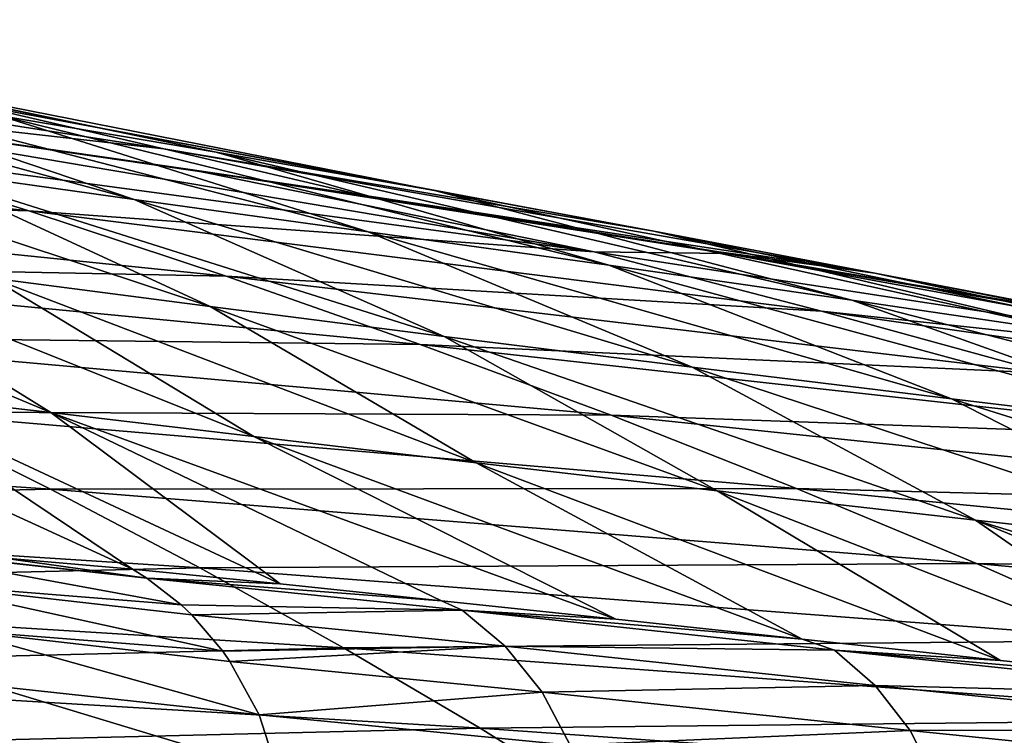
# Model space of a CAD drawing. Header units: metres. Extents: x -150 to 310, y -128 to 84.
# Tile 451 of 465: x 270.22 to 273.83, y 50.29 to 52.92. Entities that reach past the tile are written whole.
import ezdxf

# ---------------------------------------------------------------- set-up
doc = ezdxf.new("R2010")
doc.units = ezdxf.units.M
doc.layers.add('solid_26009703_SW0001_01', color=7, linetype='CONTINUOUS')

msp = doc.modelspace()

# ---------------------------------------------------------------- linework, layer by layer
at = {"layer": 'solid_26009703_SW0001_01'}
for points in [[(270.940338, 52.430573, 144.501938), (268.611328, 52.915535, 144.708038), (269.319122, 52.766434, 145.949661)], [(270.940338, 52.430573, 144.501938), (270.142792, 52.564358, 143.342056), (268.611328, 52.915535, 144.708038)], [(270.748474, 52.442963, 148.485397), (268.146423, 52.844841, 148.881516), (268.772705, 52.665104, 150.230408)], [(270.748474, 52.442963, 148.485397), (270.030579, 52.608498, 147.212433), (268.146423, 52.844841, 148.881516)], [(270.638977, 52.256481, 140.928513), (268.588593, 52.812824, 141.024689), (269.35437, 52.691349, 142.187897)], [(270.638977, 52.256481, 140.928513), (269.820313, 52.371338, 139.759811), (268.588593, 52.812824, 141.024689)], [(271.740448, 52.289467, 145.673691), (269.319122, 52.766434, 145.949661), (270.030579, 52.608498, 147.212433)], [(271.740448, 52.289467, 145.673691), (270.940338, 52.430573, 144.501938), (269.319122, 52.766434, 145.949661)], [(271.496338, 52.138081, 142.062576), (269.35437, 52.691349, 142.187897), (270.142792, 52.564358, 143.342056)], [(271.496338, 52.138081, 142.062576), (270.638977, 52.256481, 140.928513), (269.35437, 52.691349, 142.187897)], [(268.772705, 52.665104, 150.230408), (268.8974, 52.644192, 150.267456), (270.84491, 52.366287, 149.92337)], [(271.468262, 52.274178, 149.750504), (268.772705, 52.665104, 150.230408), (270.84491, 52.366287, 149.92337)], [(270.748474, 52.442963, 148.485397), (268.772705, 52.665104, 150.230408), (271.468262, 52.274178, 149.750504)], [(268.8974, 52.644192, 150.267456), (269.524078, 52.442993, 151.791946), (272.324829, 52.064793, 151.213287)], [(270.84491, 52.366287, 149.92337), (268.8974, 52.644192, 150.267456), (272.324829, 52.064793, 151.213287)], [(272.544006, 52.141338, 146.854263), (270.030579, 52.608498, 147.212433), (270.748474, 52.442963, 148.485397)], [(272.544006, 52.141338, 146.854263), (271.740448, 52.289467, 145.673691), (270.030579, 52.608498, 147.212433)], [(272.378418, 52.015656, 143.172775), (270.142792, 52.564358, 143.342056), (270.940338, 52.430573, 144.501938)], [(272.378418, 52.015656, 143.172775), (271.496338, 52.138081, 142.062576), (270.142792, 52.564358, 143.342056)], [(270.253204, 52.214951, 153.325836), (267.351959, 52.532513, 153.908463), (267.972015, 52.283241, 155.541641)], [(269.524078, 52.442993, 151.791946), (267.351959, 52.532513, 153.908463), (270.253204, 52.214951, 153.325836)], [(270.917633, 51.864273, 138.471924), (269.048737, 52.481876, 138.553299), (269.820313, 52.371338, 139.759811)], [(270.917633, 51.864273, 138.471924), (270.118347, 51.968159, 137.222641), (269.048737, 52.481876, 138.553299)], [(272.324829, 52.064793, 151.213287), (269.524078, 52.442993, 151.791946), (270.253204, 52.214951, 153.325836)], [(273.354034, 51.987133, 148.036224), (270.748474, 52.442963, 148.485397), (271.468262, 52.274178, 149.750504)], [(273.354034, 51.987133, 148.036224), (272.544006, 52.141338, 146.854263), (270.748474, 52.442963, 148.485397)], [(273.27005, 51.888443, 144.271484), (270.940338, 52.430573, 144.501938), (271.740448, 52.289467, 145.673691)], [(273.27005, 51.888443, 144.271484), (272.378418, 52.015656, 143.172775), (270.940338, 52.430573, 144.501938)], [(271.775452, 51.755116, 139.671967), (269.820313, 52.371338, 139.759811), (270.638977, 52.256481, 140.928513)], [(271.775452, 51.755116, 139.671967), (270.917633, 51.864273, 138.471924), (269.820313, 52.371338, 139.759811)], [(272.808746, 52.058723, 149.542679), (270.84491, 52.366287, 149.92337), (272.324829, 52.064793, 151.213287)], [(271.468262, 52.274178, 149.750504), (270.84491, 52.366287, 149.92337), (272.808746, 52.058723, 149.542679)], [(270.976593, 51.97546, 154.880783), (267.972015, 52.283241, 155.541641), (268.581665, 52.023979, 157.187851)], [(270.253204, 52.214951, 153.325836), (267.972015, 52.283241, 155.541641), (270.976593, 51.97546, 154.880783)], [(272.684448, 51.64225, 140.82225), (270.638977, 52.256481, 140.928513), (271.496338, 52.138081, 142.062576)], [(272.684448, 51.64225, 140.82225), (271.775452, 51.755116, 139.671967), (270.638977, 52.256481, 140.928513)], [(272.781677, 52.064888, 149.493668), (271.468262, 52.274178, 149.750504), (272.808746, 52.058723, 149.542679)], [(273.354034, 51.987133, 148.036224), (271.468262, 52.274178, 149.750504), (272.781677, 52.064888, 149.493668)], [(274.163788, 51.756119, 145.365112), (271.740448, 52.289467, 145.673691), (272.544006, 52.141338, 146.854263)], [(274.163788, 51.756119, 145.365112), (273.27005, 51.888443, 144.271484), (271.740448, 52.289467, 145.673691)], [(273.158569, 51.848217, 152.653336), (270.253204, 52.214951, 153.325836), (270.976593, 51.97546, 154.880783)], [(272.324829, 52.064793, 151.213287), (270.253204, 52.214951, 153.325836), (273.158569, 51.848217, 152.653336)], [(270.333344, 51.475872, 134.461456), (268.711975, 52.154617, 134.584213), (269.382446, 52.065353, 135.925766)], [(270.333344, 51.475872, 134.461456), (269.662628, 51.553303, 133.060074), (268.711975, 52.154617, 134.584213)], [(273.635529, 51.526943, 141.924088), (271.496338, 52.138081, 142.062576), (272.378418, 52.015656, 143.172775)], [(273.635529, 51.526943, 141.924088), (272.684448, 51.64225, 140.82225), (271.496338, 52.138081, 142.062576)], [(275.060516, 51.618828, 146.453766), (272.544006, 52.141338, 146.854263), (273.354034, 51.987133, 148.036224)], [(275.060516, 51.618828, 146.453766), (274.163788, 51.756119, 145.365112), (272.544006, 52.141338, 146.854263)], [(271.077454, 51.388393, 135.820175), (269.382446, 52.065353, 135.925766), (270.118347, 51.968159, 137.222641)], [(271.077454, 51.388393, 135.820175), (270.333344, 51.475872, 134.461456), (269.382446, 52.065353, 135.925766)], [(275.130005, 51.635715, 150.55722), (272.324829, 52.064793, 151.213287), (273.158569, 51.848217, 152.653336)], [(272.808746, 52.058723, 149.542679), (272.324829, 52.064793, 151.213287), (275.130005, 51.635715, 150.55722)], [(272.781677, 52.064888, 149.493668), (272.808746, 52.058723, 149.542679), (274.792419, 51.720226, 149.123901)], [(274.171631, 51.830002, 149.205505), (272.781677, 52.064888, 149.493668), (274.792419, 51.720226, 149.123901)], [(273.354034, 51.987133, 148.036224), (272.781677, 52.064888, 149.493668), (274.171631, 51.830002, 149.205505)], [(274.792419, 51.720226, 149.123901), (272.808746, 52.058723, 149.542679), (275.130005, 51.635715, 150.55722)], [(271.687439, 51.725815, 156.453125), (268.581665, 52.023979, 157.187851), (269.182373, 51.755375, 158.839203)], [(270.976593, 51.97546, 154.880783), (268.581665, 52.023979, 157.187851), (271.687439, 51.725815, 156.453125)], [(274.613129, 51.409286, 142.985672), (272.378418, 52.015656, 143.172775), (273.27005, 51.888443, 144.271484)], [(274.613129, 51.409286, 142.985672), (273.635529, 51.526943, 141.924088), (272.378418, 52.015656, 143.172775)], [(271.892578, 51.292408, 137.129517), (270.118347, 51.968159, 137.222641), (270.917633, 51.864273, 138.471924)], [(271.892578, 51.292408, 137.129517), (271.077454, 51.388393, 135.820175), (270.118347, 51.968159, 137.222641)], [(273.985229, 51.620022, 154.118027), (270.976593, 51.97546, 154.880783), (271.687439, 51.725815, 156.453125)], [(273.158569, 51.848217, 152.653336), (270.976593, 51.97546, 154.880783), (273.985229, 51.620022, 154.118027)], [(275.963501, 51.4772, 147.533981), (273.354034, 51.987133, 148.036224), (274.171631, 51.830002, 149.205505)], [(275.963501, 51.4772, 147.533981), (275.060516, 51.618828, 146.453766), (273.354034, 51.987133, 148.036224)], [(272.776154, 51.189465, 138.382858), (270.917633, 51.864273, 138.471924), (271.775452, 51.755116, 139.671967)], [(272.776154, 51.189465, 138.382858), (271.892578, 51.292408, 137.129517), (270.917633, 51.864273, 138.471924)], [(275.600494, 51.289112, 144.016678), (273.27005, 51.888443, 144.271484), (274.163788, 51.756119, 145.365112)], [(275.600494, 51.289112, 144.016678), (274.613129, 51.409286, 142.985672), (273.27005, 51.888443, 144.271484)], [(276.068481, 51.432129, 151.8909), (273.158569, 51.848217, 152.653336), (273.985229, 51.620022, 154.118027)], [(275.130005, 51.635715, 150.55722), (273.158569, 51.848217, 152.653336), (276.068481, 51.432129, 151.8909)], [(272.387604, 51.466301, 158.035034), (269.182373, 51.755375, 158.839203), (269.765625, 51.478985, 160.489578)], [(271.687439, 51.725815, 156.453125), (269.182373, 51.755375, 158.839203), (272.387604, 51.466301, 158.035034)], [(273.722778, 51.081402, 139.575806), (271.775452, 51.755116, 139.671967), (272.684448, 51.64225, 140.82225)], [(273.722778, 51.081402, 139.575806), (272.776154, 51.189465, 138.382858), (271.775452, 51.755116, 139.671967)], [(274.79715, 51.381477, 155.605118), (271.687439, 51.725815, 156.453125), (272.387604, 51.466301, 158.035034)], [(273.985229, 51.620022, 154.118027), (271.687439, 51.725815, 156.453125), (274.79715, 51.381477, 155.605118)], [(270.632629, 50.902348, 131.870728), (269.067657, 51.619164, 131.622803), (269.662628, 51.553303, 133.060074)], [(270.632629, 50.902348, 131.870728), (270.15274, 50.944469, 130.700729), (269.067657, 51.619164, 131.622803)], [(274.724548, 50.970318, 140.705933), (272.684448, 51.64225, 140.82225), (273.635529, 51.526943, 141.924088)], [(274.724548, 50.970318, 140.705933), (273.722778, 51.081402, 139.575806), (272.684448, 51.64225, 140.82225)], [(271.174194, 50.848373, 133.030624), (269.662628, 51.553303, 133.060074), (270.333344, 51.475872, 134.461456)], [(271.174194, 50.848373, 133.030624), (270.632629, 50.902348, 131.870728), (269.662628, 51.553303, 133.060074)], [(275.771576, 50.858036, 141.772446), (273.635529, 51.526943, 141.924088), (274.613129, 51.409286, 142.985672)], [(275.771576, 50.858036, 141.772446), (274.724548, 50.970318, 140.705933), (273.635529, 51.526943, 141.924088)], [(269.765625, 51.478985, 160.489578), (266.939606, 51.42654, 162.915573), (270.332062, 51.195755, 162.131104)], [(273.067169, 51.198437, 159.621155), (269.765625, 51.478985, 160.489578), (270.332062, 51.195755, 162.131104)], [(272.387604, 51.466301, 158.035034), (269.765625, 51.478985, 160.489578), (273.067169, 51.198437, 159.621155)], [(272.404388, 50.719025, 135.268097), (270.333344, 51.475872, 134.461456), (271.077454, 51.388393, 135.820175)], [(271.765472, 50.786926, 134.164795), (271.174194, 50.848373, 133.030624), (270.333344, 51.475872, 134.461456)], [(272.404388, 50.719025, 135.268097), (271.765472, 50.786926, 134.164795), (270.333344, 51.475872, 134.461456)], [(275.596497, 51.132477, 157.106918), (272.387604, 51.466301, 158.035034), (273.067169, 51.198437, 159.621155)], [(274.79715, 51.381477, 155.605118), (272.387604, 51.466301, 158.035034), (275.596497, 51.132477, 157.106918)], [(270.332062, 51.195755, 162.131104), (266.939606, 51.42654, 162.915573), (267.39682, 51.132454, 164.586227)], [(273.088043, 50.645672, 136.33403), (271.077454, 51.388393, 135.820175), (271.892578, 51.292408, 137.129517)], [(273.088043, 50.645672, 136.33403), (272.404388, 50.719025, 135.268097), (271.077454, 51.388393, 135.820175)], [(273.81427, 50.567879, 137.357864), (271.892578, 51.292408, 137.129517), (272.776154, 51.189465, 138.382858)], [(273.81427, 50.567879, 137.357864), (273.088043, 50.645672, 136.33403), (271.892578, 51.292408, 137.129517)], [(270.332062, 51.195755, 162.131104), (267.39682, 51.132454, 164.586227), (270.879791, 50.907177, 163.757248)], [(273.067169, 51.198437, 159.621155), (270.332062, 51.195755, 162.131104), (273.726929, 50.922852, 161.203842)], [(273.726929, 50.922852, 161.203842), (270.332062, 51.195755, 162.131104), (270.879791, 50.907177, 163.757248)], [(274.583923, 50.486568, 138.340317), (272.776154, 51.189465, 138.382858), (273.722778, 51.081402, 139.575806)], [(274.583923, 50.486568, 138.340317), (273.81427, 50.567879, 137.357864), (272.776154, 51.189465, 138.382858)], [(276.371948, 50.874481, 158.618942), (273.067169, 51.198437, 159.621155), (273.726929, 50.922852, 161.203842)], [(275.596497, 51.132477, 157.106918), (273.067169, 51.198437, 159.621155), (276.371948, 50.874481, 158.618942)], [(270.879791, 50.907177, 163.757248), (267.39682, 51.132454, 164.586227), (267.836304, 50.835316, 166.229904)], [(276.225128, 50.32151, 140.163193), (273.722778, 51.081402, 139.575806), (274.724548, 50.970318, 140.705933)], [(275.391693, 50.403637, 139.278336), (274.583923, 50.486568, 138.340317), (273.722778, 51.081402, 139.575806)], [(276.225128, 50.32151, 140.163193), (275.391693, 50.403637, 139.278336), (273.722778, 51.081402, 139.575806)], [(270.685516, 50.869373, 131.845596), (269.65741, 50.983028, 129.321198), (269.709229, 50.979301, 129.475327)], [(270.685516, 50.869373, 131.845596), (270.811249, 50.771458, 131.784973), (269.65741, 50.983028, 129.321198)], [(269.834534, 50.850452, 129.254044), (269.65741, 50.983028, 129.321198), (270.811249, 50.771458, 131.784973)], [(270.685516, 50.869373, 131.845596), (269.709229, 50.979301, 129.475327), (270.15274, 50.944469, 130.700729)], [(270.685516, 50.869373, 131.845596), (270.15274, 50.944469, 130.700729), (270.632629, 50.902348, 131.870728)], [(273.726929, 50.922852, 161.203842), (270.879791, 50.907177, 163.757248), (274.364716, 50.640816, 162.77742)], [(277.124573, 50.607754, 160.133774), (273.726929, 50.922852, 161.203842), (274.364716, 50.640816, 162.77742)], [(276.371948, 50.874481, 158.618942), (273.726929, 50.922852, 161.203842), (277.124573, 50.607754, 160.133774)], [(270.879791, 50.907177, 163.757248), (267.836304, 50.835316, 166.229904), (271.406189, 50.614517, 165.361572)], [(270.685516, 50.869373, 131.845596), (270.632629, 50.902348, 131.870728), (271.174194, 50.848373, 133.030624)], [(274.364716, 50.640816, 162.77742), (270.879791, 50.907177, 163.757248), (271.406189, 50.614517, 165.361572)], [(269.834534, 50.850452, 129.254044), (270.850098, 50.734539, 131.76593), (270.963745, 50.601959, 131.709106)], [(269.988495, 50.678696, 129.195786), (269.834534, 50.850452, 129.254044), (270.963745, 50.601959, 131.709106)], [(269.834534, 50.850452, 129.254044), (270.811249, 50.771458, 131.784973), (270.850098, 50.734539, 131.76593)], [(270.685516, 50.869373, 131.845596), (271.174194, 50.848373, 133.030624), (271.765472, 50.786926, 134.164795)], [(271.841858, 50.751648, 134.178589), (270.685516, 50.869373, 131.845596), (271.765472, 50.786926, 134.164795)], [(271.841858, 50.751648, 134.178589), (270.811249, 50.771458, 131.784973), (270.685516, 50.869373, 131.845596)], [(271.406189, 50.614517, 165.361572), (267.836304, 50.835316, 166.229904), (268.255341, 50.537258, 167.83667)], [(271.841858, 50.751648, 134.178589), (271.765472, 50.786926, 134.164795), (272.404388, 50.719025, 135.268097)], [(271.841858, 50.751648, 134.178589), (270.850098, 50.734539, 131.76593), (270.811249, 50.771458, 131.784973)], [(271.841858, 50.751648, 134.178589), (271.999634, 50.619766, 134.082214), (270.850098, 50.734539, 131.76593)], [(271.841858, 50.751648, 134.178589), (272.404388, 50.719025, 135.268097), (273.088043, 50.645672, 136.33403)], [(271.841858, 50.751648, 134.178589), (273.088043, 50.645672, 136.33403), (273.206329, 50.605072, 136.393585)], [(271.841858, 50.751648, 134.178589), (273.206329, 50.605072, 136.393585), (271.999634, 50.619766, 134.082214)], [(271.999634, 50.619766, 134.082214), (270.963745, 50.601959, 131.709106), (270.850098, 50.734539, 131.76593)], [(269.988495, 50.678696, 129.195786), (270.989929, 50.564678, 131.695709), (271.096802, 50.368385, 131.639008)], [(270.108032, 50.47588, 129.148499), (269.988495, 50.678696, 129.195786), (271.096802, 50.368385, 131.639008)], [(269.988495, 50.678696, 129.195786), (270.963745, 50.601959, 131.709106), (270.989929, 50.564678, 131.695709)], [(274.364716, 50.640816, 162.77742), (271.406189, 50.614517, 165.361572), (274.977478, 50.353477, 164.335281)], [(273.206329, 50.605072, 136.393585), (273.088043, 50.645672, 136.33403), (273.81427, 50.567879, 137.357864)], [(271.406189, 50.614517, 165.361572), (268.255341, 50.537258, 167.83667), (271.90799, 50.319763, 166.934341)], [(271.999634, 50.619766, 134.082214), (270.989929, 50.564678, 131.695709), (270.963745, 50.601959, 131.709106)], [(271.999634, 50.619766, 134.082214), (272.134125, 50.452209, 133.996674), (270.989929, 50.564678, 131.695709)], [(274.977478, 50.353477, 164.335281), (271.406189, 50.614517, 165.361572), (271.90799, 50.319763, 166.934341)], [(271.999634, 50.619766, 134.082214), (273.35556, 50.476387, 136.280701), (272.134125, 50.452209, 133.996674)], [(273.206329, 50.605072, 136.393585), (273.35556, 50.476387, 136.280701), (271.999634, 50.619766, 134.082214)], [(273.206329, 50.605072, 136.393585), (273.81427, 50.567879, 137.357864), (274.583923, 50.486568, 138.340317)], [(273.206329, 50.605072, 136.393585), (274.583923, 50.486568, 138.340317), (274.772827, 50.440144, 138.467346)], [(273.206329, 50.605072, 136.393585), (274.772827, 50.440144, 138.467346), (273.35556, 50.476387, 136.280701)], [(272.134125, 50.452209, 133.996674), (271.096802, 50.368385, 131.639008), (270.989929, 50.564678, 131.695709)], [(271.90799, 50.319763, 166.934341), (268.255341, 50.537258, 167.83667), (268.651184, 50.240166, 169.398972)], [(270.108032, 50.47588, 129.148499), (271.096802, 50.368385, 131.639008), (271.16626, 50.155941, 131.598297)], [(270.186127, 50.254032, 129.114929), (270.108032, 50.47588, 129.148499), (271.16626, 50.155941, 131.598297)], [(272.134125, 50.452209, 133.996674), (272.237213, 50.257355, 133.927032), (271.096802, 50.368385, 131.639008)], [(273.35556, 50.476387, 136.280701), (273.48291, 50.311623, 136.180145), (272.134125, 50.452209, 133.996674)], [(272.134125, 50.452209, 133.996674), (273.48291, 50.311623, 136.180145), (272.237213, 50.257355, 133.927032)], [(273.35556, 50.476387, 136.280701), (274.911987, 50.315189, 138.338486), (273.48291, 50.311623, 136.180145)], [(274.772827, 50.440144, 138.467346), (274.911987, 50.315189, 138.338486), (273.35556, 50.476387, 136.280701)], [(272.237213, 50.257355, 133.927032), (271.16626, 50.155941, 131.598297), (271.096802, 50.368385, 131.639008)], [(274.977478, 50.353477, 164.335281), (271.90799, 50.319763, 166.934341), (275.561554, 50.062668, 165.867935)], [(271.90799, 50.319763, 166.934341), (268.651184, 50.240166, 169.398972), (272.381989, 50.024681, 168.468353)], [(275.561554, 50.062668, 165.867935), (271.90799, 50.319763, 166.934341), (272.381989, 50.024681, 168.468353)], [(273.48291, 50.311623, 136.180145), (273.580688, 50.118984, 136.097855), (272.237213, 50.257355, 133.927032)], [(274.911987, 50.315189, 138.338486), (275.030914, 50.153687, 138.223389), (273.48291, 50.311623, 136.180145)], [(273.48291, 50.311623, 136.180145), (275.030914, 50.153687, 138.223389), (273.580688, 50.118984, 136.097855)]]:
    msp.add_3dface(points, dxfattribs=at)

doc.saveas('drawing.dxf')
